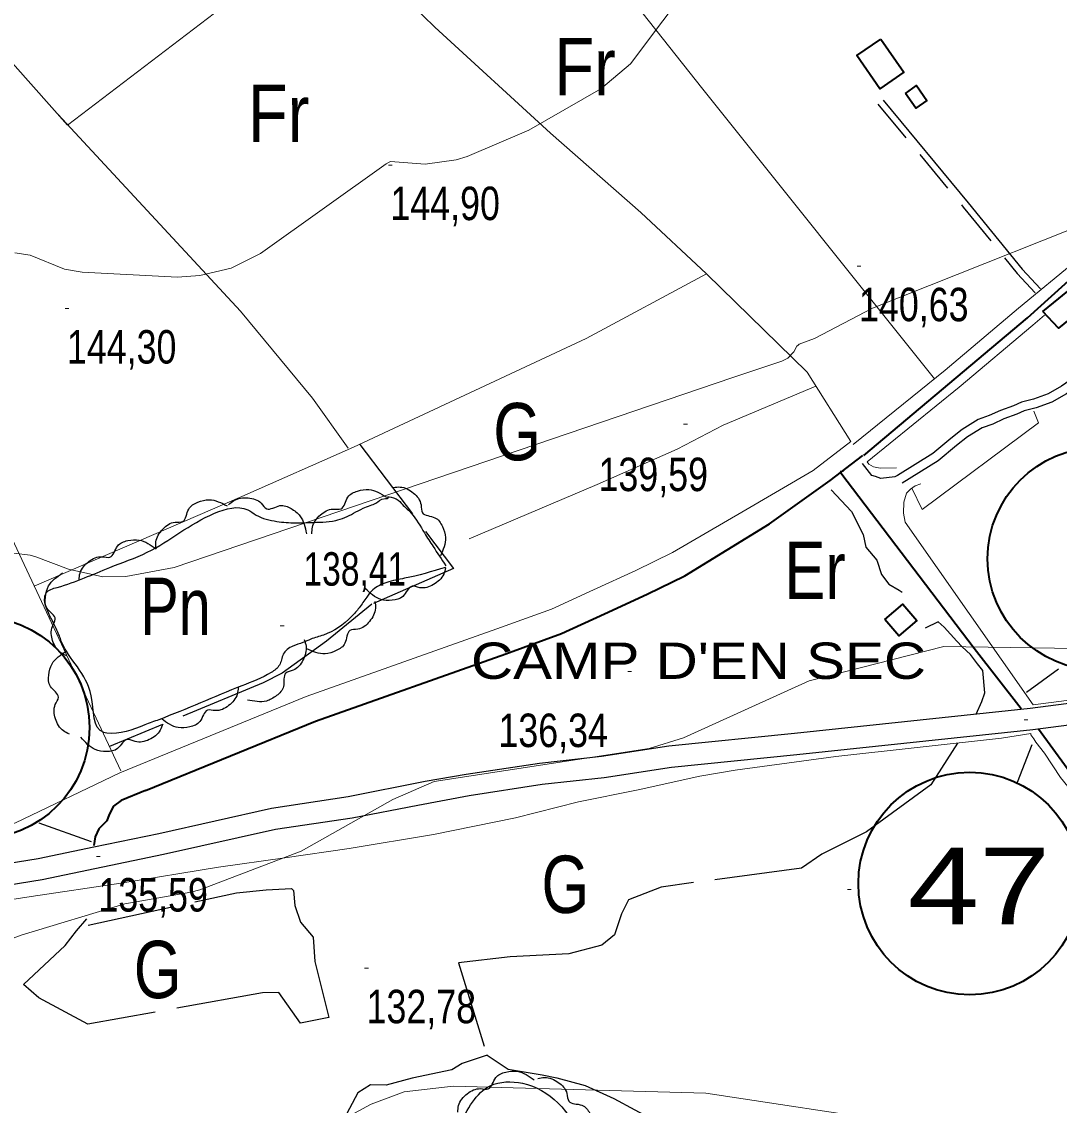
# Model space of a CAD drawing. Extents: x 483847 to 488453, y 4383581 to 4386795.
# Drawn here: x 485582.6 to 485853.9, y 4384859.8 to 4385143.2 of the extents above; entities that cross this region are included whole.
import ezdxf
from ezdxf.enums import TextEntityAlignment as Align

# ---------------------------------------------------------------- set-up
doc = ezdxf.new("R2010")
doc.units = 0
doc.header["$LTSCALE"] = 3.8
doc.linetypes.add('LONG_DASHED', pattern=[7.5, 6, -1.5])
doc.linetypes.add('MEDIUM_DASHED', pattern=[4.5, 3, -1.5])
for name, color, linetype, lineweight in [('13', 7, 'Continuous', 25), ('25', 7, 'LONG_DASHED', 25), ('27', 7, 'Continuous', 25), ('36', 7, 'Continuous', 25), ('38', 7, 'Continuous', 25), ('47', 7, 'Continuous', 35), ('51', 7, 'Continuous', 13), ('6', 7, 'Continuous', 35), ('7', 7, 'Continuous', 13), ('9', 7, 'Continuous', 13)]:
    doc.layers.add(name, color=color, linetype=linetype, lineweight=lineweight)
doc.layers.add('31', color=7, linetype='Continuous')
doc.layers.add('5', color=7, linetype='Continuous')

msp = doc.modelspace()

# ---------------------------------------------------------------- linework, layer by layer
at = {"layer": '25'}
for points in [[(485671.05, 4385032.67), (485695.52, 4385000.23), (485674.15, 4384990.86), (485662.31, 4384981.2), (485650.71, 4384972.81), (485645.79, 4384970.33), (485605.58, 4384953.62)], [(485827.28, 4384954.57), (485820.32, 4384943.67), (485803.49, 4384931.38), (485791.85, 4384925.54), (485786.47, 4384921.87), (485749.78, 4384916.91), (485741.25, 4384913.58), (485739.4, 4384909.93), (485737.59, 4384904.41), (485734.33, 4384901.75), (485725.67, 4384899.48), (485710.35, 4384898.64), (485696.82, 4384897.11), (485704.28, 4384872.92), (485709.78, 4384869.31), (485718.68, 4384867.76), (485722.5, 4384867.03), (485729.98, 4384865.05), (485737.43, 4384861.64), (485748.45, 4384855.7)], [(485600.01, 4384906.9), (485638.78, 4384915.43), (485646.52, 4384916.14), (485653.2, 4384916.5), (485653.64, 4384915.96), (485654.04, 4384912.06), (485655.55, 4384907.76), (485658.8, 4384903.81), (485659.23, 4384897.43), (485662.92, 4384882.82), (485655.55, 4384881.35), (485649.88, 4384889.31), (485645.61, 4384889.22), (485599.87, 4384881.02), (485587.13, 4384887.95), (485583.13, 4384891.46), (485594.01, 4384901.66), (485596.91, 4384905.45), (485599.66, 4384908.56)], [(485704.28, 4384872.92), (485697.79, 4384870.76), (485695.07, 4384869.15), (485684.68, 4384866.9), (485677.9, 4384865.12), (485673.85, 4384865.18), (485670.52, 4384863.12), (485663.58, 4384850.02)]]:
    msp.add_lwpolyline(points, dxfattribs=at)
at = {"layer": '27'}
for points in [[(485658.51, 4385009.25), (485658.64, 4385011.02), (485660.7, 4385014.2), (485664.05, 4385015.74), (485666.11, 4385015.79), (485667.88, 4385018.87), (485670.41, 4385020.46), (485673.41, 4385020.85), (485677.96, 4385018.88)], [(485679.81, 4385021.39), (485681.58, 4385021.51), (485685.03, 4385019.93), (485687.03, 4385016.82), (485687.37, 4385014.8), (485690.67, 4385013.48), (485692.6, 4385011.2), (485693.42, 4385008.29), (485692.11, 4385003.5)], [(485693.42, 4385000.49), (485682.73, 4384997.64), (485678.06, 4384996.58), (485674.43, 4384994.61), (485672.83, 4384992.75), (485670.84, 4384989.93), (485668.85, 4384987.63), (485661.5, 4384982.78), (485658.19, 4384981.71), (485656.15, 4384980.84), (485653.51, 4384979.9), (485651, 4384977.76), (485650.53, 4384976.34), (485649.99, 4384974.92), (485647.86, 4384973), (485640.15, 4384969.51), (485618.49, 4384960.67), (485614.79, 4384959.29), (485604.86, 4384957.18), (485604.11, 4384957.34), (485600.8, 4384966.92), (485592.97, 4384981.22), (485592.47, 4384982.57), (485591.59, 4384984.54), (485590.57, 4384986.65), (485589.12, 4384989.82), (485588.63, 4384992.68), (485589.03, 4384993.8), (485591.9, 4384995.26), (485605.63, 4385000.47), (485615.44, 4385004.46), (485633.07, 4385014.63), (485641.71, 4385015.56), (485643.94, 4385014.18), (485649.32, 4385012.52), (485654.2, 4385012.15), (485657.95, 4385012.25), (485664.71, 4385012.75), (485669.39, 4385014.64), (485671.88, 4385015.95), (485673.77, 4385016.68), (485675.2, 4385017.26), (485677.7, 4385018.5), (485678.45, 4385018.71), (485678.38, 4385018.79), (485679.8, 4385018.69), (485681.81, 4385017.31), (485684.4, 4385014.72), (485687.92, 4385009.49), (485690.2, 4385005.94), (485693.5, 4385000.94)], [(485617.74, 4385005.38), (485617.72, 4385007.16), (485619.51, 4385010.5), (485622.73, 4385012.32), (485624.77, 4385012.53), (485626.29, 4385015.75), (485628.67, 4385017.54), (485631.63, 4385018.18), (485636.33, 4385016.58)], [(485636.72, 4385016.85), (485638.09, 4385017.98), (485641.82, 4385018.66), (485645.24, 4385017.28), (485646.69, 4385015.82), (485650.15, 4385016.64), (485653.04, 4385015.89), (485655.38, 4385013.98), (485657.06, 4385009.31)], [(485597.6, 4384997.25), (485597.87, 4384999.01), (485600.17, 4385002.02), (485603.64, 4385003.29), (485605.69, 4385003.18), (485607.71, 4385006.11), (485610.35, 4385007.49), (485613.37, 4385007.64), (485617.75, 4385005.32)], [(485693.44, 4385000.42), (485692.95, 4384998.71), (485690.28, 4384996.02), (485686.68, 4384995.19), (485684.67, 4384995.57), (485682.3, 4384992.92), (485679.5, 4384991.88), (485676.48, 4384992.11), (485672.43, 4384994.98)], [(485594.4, 4384977.36), (485592.82, 4384978.18), (485590.71, 4384981.34), (485590.63, 4384985.03), (485591.4, 4384986.93), (485589.28, 4384989.78), (485588.82, 4384992.73), (485589.65, 4384995.64), (485593.27, 4384999.03)], [(485674.99, 4384991.57), (485675.12, 4384989.8), (485673.55, 4384986.35), (485670.46, 4384984.33), (485668.44, 4384983.98), (485667.14, 4384980.67), (485664.87, 4384978.73), (485661.96, 4384977.9), (485657.17, 4384979.18)], [(485656.47, 4384981.64), (485656.97, 4384979.93), (485656.16, 4384976.23), (485653.56, 4384973.61), (485651.65, 4384972.85), (485651.06, 4384969.34), (485649.25, 4384966.97), (485646.58, 4384965.55), (485641.63, 4384965.81)], [(485595.08, 4384956.91), (485593.52, 4384957.74), (485591.45, 4384960.92), (485591.41, 4384964.62), (485592.21, 4384966.52), (485590.12, 4384969.39), (485589.7, 4384972.35), (485590.56, 4384975.25), (485594.23, 4384978.59)], [(485639.23, 4384969.13), (485638.98, 4384967.37), (485636.7, 4384964.34), (485633.24, 4384963.04), (485631.19, 4384963.14), (485629.2, 4384960.19), (485626.57, 4384958.78), (485623.55, 4384958.6), (485619.15, 4384960.89)], [(485619.48, 4384959.54), (485618.84, 4384957.89), (485615.93, 4384955.45), (485612.27, 4384954.97), (485610.29, 4384955.53), (485607.68, 4384953.12), (485604.8, 4384952.35), (485601.82, 4384952.86), (485598.06, 4384956.09)], [(485696.62, 4384858.05), (485696.86, 4384859.81), (485699.1, 4384862.86), (485702.55, 4384864.19), (485704.6, 4384864.12), (485706.56, 4384867.08), (485709.18, 4384868.5), (485712.2, 4384868.72), (485716.62, 4384866.47)], [(485717.59, 4384866.84), (485719.34, 4384867.12), (485722.91, 4384865.82), (485725.16, 4384862.9), (485725.66, 4384860.91), (485729.06, 4384859.86), (485731.18, 4384857.76), (485732.23, 4384854.92), (485731.32, 4384850.05)], [(485820.93, 4384786.91), (485829.93, 4384776.12), (485837.9, 4384756.42), (485840.34, 4384733.43), (485842.37, 4384722.82), (485842.22, 4384712.24), (485841.81, 4384704.82), (485837.4, 4384695.88), (485833.39, 4384687.98), (485825.25, 4384685.17), (485818.69, 4384683.54), (485807.82, 4384705.15), (485800.72, 4384701.88), (485808.47, 4384677.31), (485810.73, 4384672.55), (485802.75, 4384665.31), (485793.07, 4384665.67), (485784.72, 4384668.87), (485779.53, 4384678.4), (485772.65, 4384691.03), (485766.02, 4384704.78), (485755.6, 4384721.43), (485746.57, 4384734.84), (485744.49, 4384736.3), (485736.37, 4384740.47), (485729.51, 4384748.52), (485725.04, 4384751.21), (485714.1, 4384746.79), (485702, 4384740.29), (485696.24, 4384736.32), (485692.16, 4384734.72), (485687.22, 4384735.4), (485671.47, 4384756.41), (485668.54, 4384767.03), (485665.8, 4384774.95), (485670.52, 4384784.41), (485677.36, 4384795.72), (485684.82, 4384813.84), (485690.85, 4384831.69), (485692.85, 4384845.62), (485697.04, 4384854.64), (485705.14, 4384864.95), (485713.55, 4384865.58), (485722.78, 4384860.5), (485736.67, 4384840.26), (485747.95, 4384831.55), (485757.09, 4384819.71), (485757.85, 4384810.25), (485765.69, 4384796.7), (485773.48, 4384795.76), (485779.37, 4384798.61), (485793.86, 4384804.4), (485801.29, 4384804), (485805.65, 4384799.36), (485812.83, 4384792.73), (485820.83, 4384785.71)]]:
    msp.add_spline(points, degree=3, dxfattribs=at)
at = {"layer": '36'}
for points in [[(485601.44, 4384927.38), (485618.46, 4384930.95), (485647.97, 4384937.54), (485668, 4384940.55), (485688.12, 4384944.59), (485698.86, 4384946.38), (485717.96, 4384949.34), (485734.21, 4384951.14), (485751.82, 4384953.82), (485784.71, 4384957.11), (485846.33, 4384963.64), (485916.89, 4384972.84), (485981.27, 4384980.47), (486039.91, 4384987.22), (486074.67, 4384991.06)], [(485559.9, 4384914.32), (485587.94, 4384918.87), (485619.65, 4384925.47), (485648.99, 4384932.03), (485669.04, 4384935.03), (485686.15, 4384938.36), (485699.65, 4384940.84), (485718.69, 4384943.79), (485734.94, 4384945.58), (485752.53, 4384948.26), (485785.29, 4384951.54), (485846.98, 4384958.08), (485917.59, 4384967.28), (485981.92, 4384974.91), (486040.54, 4384981.65), (486075.35, 4384985.5)], [(485422.69, 4384896.4), (485445.04, 4384898.28), (485457.06, 4384899.22), (485464.89, 4384900.34), (485474.69, 4384902.21), (485508.34, 4384907.79), (485538.44, 4384915.04), (485558.81, 4384919.82), (485586.93, 4384924.38), (485601.44, 4384927.38)]]:
    msp.add_lwpolyline(points, dxfattribs=at)
at = {"layer": '38'}
for points in [[(485807.83, 4385122.7), (485830.12, 4385095.82), (485844.24, 4385078.45), (485848.95, 4385073.36)], [(485876.99, 4385065.81), (485876.29, 4385063.52), (485875.55, 4385062.52), (485873.24, 4385060.7), (485870.75, 4385059.69), (485866.72, 4385056.66), (485862.69, 4385054.02), (485861.4, 4385052.99), (485859.81, 4385051.88), (485856.78, 4385049.45), (485854.51, 4385047.92), (485850.98, 4385045.88), (485847.15, 4385044.44), (485843.99, 4385043.66), (485841.94, 4385042.78), (485838.54, 4385041.55), (485835.6, 4385040.17), (485832.72, 4385039.16), (485828.54, 4385036.57), (485825.57, 4385034.21), (485820.86, 4385030.3), (485811.57, 4385024.52), (485810.95, 4385024.16)], [(485879.25, 4385065.11), (485878.43, 4385062.44), (485877.26, 4385060.87), (485874.43, 4385058.64), (485871.92, 4385057.62), (485868.07, 4385054.73), (485864.08, 4385052.11), (485862.82, 4385051.1), (485861.23, 4385049.99), (485858.18, 4385047.55), (485855.77, 4385045.92), (485851.99, 4385043.74), (485847.85, 4385042.18), (485844.74, 4385041.41), (485842.81, 4385040.58), (485839.44, 4385039.37), (485836.49, 4385037.98), (485833.74, 4385037.02), (485829.9, 4385034.64), (485827.06, 4385032.37), (485822.25, 4385028.38), (485812.81, 4385022.51)], [(485810.95, 4385024.16), (485807.29, 4385023.77), (485805.87, 4385024.24), (485804.9, 4385024.55), (485802.43, 4385027.63)], [(485794.24, 4385020.75), (485799.58, 4385015.1), (485802.65, 4385009.05), (485803.35, 4385005.81), (485806.23, 4385002.4), (485807.38, 4384998.63), (485809.37, 4384996.12), (485812.04, 4384994.51), (485812.84, 4384993.99)], [(485832.13, 4384962.14), (485833.69, 4384965.46), (485834.4, 4384967.7), (485833.88, 4384973.49), (485832.55, 4384975.31), (485830.71, 4384977.73), (485828.49, 4384979.72), (485827.16, 4384981.24), (485823.84, 4384984.89), (485822.21, 4384986.26), (485818.88, 4384984.58)]]:
    msp.add_lwpolyline(points, dxfattribs=at)
at = {"layer": '38', "linetype": 'MEDIUM_DASHED'}
msp.add_lwpolyline([(485806.49, 4385121.59), (485828.77, 4385094.71), (485842.93, 4385077.31), (485847.59, 4385072.28)], dxfattribs=at)
at = {"layer": '47'}
for points in [[(485807.21, 4385138.65), (485813.23, 4385129.99), (485807.02, 4385125.67), (485801, 4385134.33)], [(485813.68, 4385124.45), (485816.54, 4385126.46), (485819.28, 4385122.57), (485816.42, 4385120.56)], [(485849.63, 4385067.43), (485874.76, 4385087.86), (485877.52, 4385084.46), (485870.68, 4385078.92), (485877.34, 4385070.68), (485871.8, 4385066.2), (485866.18, 4385073.14), (485853.73, 4385063.05)], [(485808.33, 4384986.83), (485813.02, 4384990.87), (485816.66, 4384986.64), (485811.97, 4384982.6)]]:
    msp.add_lwpolyline(points, close=True, dxfattribs=at)
at = {"layer": '51'}
for points in [[(485498.75, 4385243.67), (485517.91, 4385204.55), (485529.85, 4385178.79), (485524.48, 4385170.99), (485520.02, 4385168.65), (485511.34, 4385159.62), (485511.02, 4385158.2), (485513.99, 4385150.58), (485547.62, 4385078.66), (485573.52, 4385021.94), (485608.54, 4384947.3)], [(485800.05, 4385032.6), (485824.04, 4385052.05), (485843.26, 4385068.29), (485858.45, 4385080.83), (485874.46, 4385093.72), (485885.29, 4385103.06), (485893.02, 4385107.27), (485905.98, 4385113.74), (485917.37, 4385122.05), (485922.23, 4385127.94), (485926.68, 4385132.2), (485934.99, 4385139.68), (485944.46, 4385153.44), (485979.11, 4385198.21), (486000.75, 4385225.1), (486002.35, 4385226.81)], [(485693.91, 4385209.9), (485760.72, 4385125.51), (485821.27, 4385049.81)], [(485649.83, 4385184.3), (485663.19, 4385168.48), (485690.64, 4385141.75), (485720.86, 4385114.07), (485744.5, 4385093.33), (485761.68, 4385077.25), (485787.95, 4385051.51), (485799.41, 4385033.38)], [(485663.42, 4385168.26), (485633.07, 4385145.42), (485594.61, 4385116.11), (485571.2, 4385142.33), (485559.5, 4385153.68), (485548, 4385162.7), (485529.14, 4385177.75)], [(485453.63, 4385153.7), (485460.31, 4385138.59), (485470.89, 4385112.48), (485490.57, 4385066.27), (485552.1, 4384924.92), (485581.04, 4384933.66), (485608.31, 4384946.78)], [(485591.02, 4385120.14), (485639.83, 4385067.51), (485658.64, 4385044.73), (485667.98, 4385031.63)], [(485585.87, 4384995.62), (485640.19, 4385019.03), (485669.41, 4385031.9), (485730.22, 4385060.36), (485761.68, 4385077.25)], [(485803.69, 4385028.11), (485827.71, 4385047.62), (485846.96, 4385063.86), (485850.08, 4385066.44)], [(485790.25, 4385047.88), (485766.06, 4385037.64), (485753.97, 4385031.43), (485733.05, 4385022.2), (485699.61, 4385007.98)], [(485847.23, 4385041.35), (485848.46, 4385038.26), (485818.05, 4385015.66), (485815.37, 4385021.24)], [(485608.31, 4384946.78), (485657.01, 4384966.7), (485706.83, 4384984.43), (485721.12, 4384989.59), (485732.13, 4384994.65), (485743.18, 4384999.71), (485752.8, 4385004.39), (485770.89, 4385014.89), (485789.55, 4385025.81), (485799.41, 4385033.38)], [(485803.69, 4385028.11), (485804.11, 4385027.49), (485805.3, 4385026.8), (485806.65, 4385026.55), (485807.1, 4385026.47), (485811.3, 4385026.49)], [(485817.7, 4385022.34), (485816.26, 4385021.84), (485814.97, 4385020.96), (485813.98, 4385019.92), (485813.27, 4385017.53), (485813.16, 4385014.68), (485813.65, 4385012.35), (485847.11, 4384964.55)], [(485847.11, 4384964.55), (485916.79, 4384973.64), (485981.18, 4384981.27), (486039.82, 4384988.02), (486074.58, 4384991.86), (486083.7, 4384993.08)], [(485543, 4384908.25), (485556.23, 4384910.01), (485585.11, 4384914.4), (485608.57, 4384917.89), (485634.07, 4384922.1), (485651.44, 4384924.55), (485668.21, 4384927.01), (485690.25, 4384930.67), (485711.77, 4384935.02), (485728.19, 4384939.21), (485743.84, 4384942.29), (485759.95, 4384945.88), (485769.2, 4384947.48), (485795.51, 4384951), (485838.8, 4384955.86), (485846.47, 4384957.02), (485846.47, 4384956.72)], [(485943.4, 4384693.68), (485995.22, 4384733.68), (486026.99, 4384756.87), (486028.59, 4384758.12), (486029.05, 4384758.71), (486029.82, 4384760.28), (486020.31, 4384767.02), (486005.23, 4384777.66), (485993.83, 4384788.63), (485987.41, 4384795.93), (485978.38, 4384804.91), (485958.28, 4384826.36), (485935.01, 4384851.75), (485913.45, 4384876.3), (485888.7, 4384903.29), (485871.64, 4384922.45), (485863.33, 4384934.27), (485854.19, 4384945.58), (485850, 4384951.95), (485847.79, 4384954.83), (485847.28, 4384955.66), (485846.47, 4384956.72)]]:
    msp.add_lwpolyline(points, dxfattribs=at)
at = {"layer": '6', "lineweight": 25}
for p, q in [((485845.31, 4384967.85), (485853.7, 4384973.95)), ((485843.02, 4384944.29), (485846.83, 4384954.2)), ((485587.07, 4384933.66), (485600.76, 4384928.83))]:
    msp.add_line(p, q, dxfattribs=at)
at = {"layer": '6'}
for points in [[(485802.83, 4385029.77), (485845.6, 4385065.72), (485861.7, 4385080.31), (485877.49, 4385093.53), (485887.3, 4385101.32), (485895.1, 4385105.6), (485908.18, 4385112.39), (485917.95, 4385121.44), (485922.84, 4385127.37), (485927.25, 4385131.59), (485935.63, 4385139.13), (485945.14, 4385152.95), (485979.77, 4385197.7), (486001.38, 4385224.55), (486009.54, 4385233.3), (486023.28, 4385249.97), (486035.47, 4385263.38), (486043.92, 4385271.58), (486054.18, 4385280.81)], [(485614.95, 4384942.15), (485659.47, 4384960.27), (485709.16, 4384977.93), (485723.74, 4384983.21), (485735, 4384988.39), (485746.12, 4384993.48), (485756.04, 4384998.3), (485778.17, 4385011.92), (485794.02, 4385023.23), (485802.57, 4385029.77)], [(485796.79, 4385025.24), (485831.62, 4384979.39), (485843.97, 4384963.6)], [(485848.5, 4384958.28), (485858.98, 4384943.82), (485873.22, 4384924.97), (485884.69, 4384911.41), (485895.78, 4384898.93), (485914.77, 4384877.86), (485932.13, 4384858.72), (485950.08, 4384838.41), (485969.52, 4384818.02), (485987.78, 4384798.02), (486000.62, 4384784.64), (486017.02, 4384770.37), (486029.23, 4384762), (486031.51, 4384760.15)], [(485614.95, 4384942.15), (485608.66, 4384939.57), (485606.61, 4384938.02), (485605.45, 4384935.86), (485604.91, 4384934.22), (485602.76, 4384932.09), (485601.81, 4384930.01), (485601.44, 4384927.75)]]:
    msp.add_lwpolyline(points, dxfattribs=at)
for centre in [(485864.27, 4385002.76), (485571.26, 4384958.59), (485830.48, 4384917.82)]:
    msp.add_circle(centre, 29.1, dxfattribs=at)
at = {"layer": '7'}
for p, q in [((485678.52, 4385105.67), (485679.52, 4385105.67)), ((485801.05, 4385079.23), (485802.05, 4385079.23)), ((485593.94, 4385068.16), (485594.94, 4385068.16)), ((485755.66, 4385037.93), (485756.66, 4385037.93)), ((485796.61, 4385025.64), (485797.61, 4385025.64)), ((485650.23, 4384985.19), (485651.23, 4384985.19)), ((485741.08, 4384973.23), (485742.08, 4384973.23)), ((485844.68, 4384960.64), (485845.68, 4384960.64)), ((485602.17, 4384924.87), (485603.17, 4384924.87)), ((485798.49, 4384916.28), (485799.49, 4384916.28)), ((485672.29, 4384895.66), (485673.29, 4384895.66))]:
    msp.add_line(p, q, dxfattribs=at)
at = {"layer": '9'}
for points in [[(485580.86, 4385082.71), (485584.82, 4385082.1), (485593.79, 4385078.51), (485598.43, 4385077.69), (485623.34, 4385076.37), (485629.17, 4385076.83), (485637.35, 4385078.7), (485645.07, 4385082.54), (485677.88, 4385106.05), (485678.73, 4385106.48), (485679.07, 4385106.59), (485688.08, 4385105.92), (485696.23, 4385107.08), (485699.05, 4385107.93), (485715.25, 4385114.79), (485734.04, 4385125.63), (485741.79, 4385132.13), (485784.29, 4385188.85)], [(485580.52, 4385004.18), (485584.8, 4385003.68), (485586.29, 4385003.29), (485594.85, 4385000.05), (485603.83, 4384998.01), (485609.82, 4384998.09), (485622.46, 4385000.45), (485768.53, 4385050.18), (485781.37, 4385054.39), (485782.96, 4385055.22), (485784.48, 4385056.86), (485785.31, 4385058.3), (485785.6, 4385058.59), (485785.92, 4385058.85), (485789.86, 4385060.35), (485805.11, 4385068.27), (485878.69, 4385097.58)], [(486073.34, 4385041.85), (486033.42, 4385005.08), (486028.19, 4385001.25), (486024.12, 4385001.6), (485993.69, 4385008.12), (485987.3, 4385008.42), (485974.04, 4385004.93), (485934.44, 4384990.49), (485930.84, 4384988.46), (485929.89, 4384988.16), (485881.59, 4384978.94), (485823.71, 4384979.82), (485788.49, 4384970.8), (485755.61, 4384955.92), (485746.7, 4384953.15), (485690.42, 4384944.52), (485679.65, 4384939.8), (485655.66, 4384926.33)], [(485655.66, 4384926.33), (485629.21, 4384916.21), (485626.85, 4384915.56), (485609.55, 4384912.5), (485582.47, 4384904.33), (485528.91, 4384884.17), (485525.8, 4384883.7), (485486.29, 4384882.43), (485482.16, 4384881.87), (485477.94, 4384880.71), (485475.33, 4384879.51), (485469.32, 4384877.89), (485464.52, 4384875.9), (485461.72, 4384873.9), (485444.77, 4384856.23)], [(485655.42, 4384850.07), (485673.99, 4384860.17), (485682.66, 4384863.38), (485695.41, 4384864.88), (485761.52, 4384862.98), (485813.17, 4384855.14)]]:
    msp.add_lwpolyline(points, dxfattribs=at)

# ---------------------------------------------------------------- texts
at = {"layer": '13', "width": 1.25}
msp.add_text('47', height=20, dxfattribs=at).set_placement((485832.91, 4384907.19), align=Align.CENTER)
at = {"layer": '31'}
for s, width, p in [('Fr', 0.85, (485729.92, 4385123.94)), ('Fr', 0.85, (485649.79, 4385111.69)), ('G', 0.8, (485712.16, 4385028.49)), ('Er', 0.8, (485790.07, 4384992.25)), ('Pn', 0.75, (485622.84, 4384982.78)), ('G', 0.8, (485724.75, 4384910.12)), ('G', 0.8, (485618.16, 4384887.85))]:
    msp.add_text(s, height=15, dxfattribs=dict(at, width=width)).set_placement(p, align=Align.CENTER)
at = {"layer": '5', "width": 1.2}
msp.add_text("CAMP D'EN SEC", height=9.5, dxfattribs=at).set_placement((485819.05, 4384971.34), align=Align.RIGHT)
at = {"layer": '7'}
for s, width, p in [('144,90', 0.8, (485679.02, 4385091.3)), ('140,63', 0.8, (485801.55, 4385064.86)), ('144,30', 0.8, (485594.44, 4385053.79)), ('139,59', 0.8, (485733.43, 4385020.44)), ('138,41', 0.75, (485656.29, 4384995.71)), ('136,34', 0.8, (485707.26, 4384953.51)), ('135,59', 0.8, (485602.67, 4384910.5)), ('132,78', 0.8, (485672.79, 4384881.29))]:
    msp.add_text(s, height=8.75, dxfattribs=dict(at, width=width)).set_placement(p)

doc.saveas('drawing.dxf')
